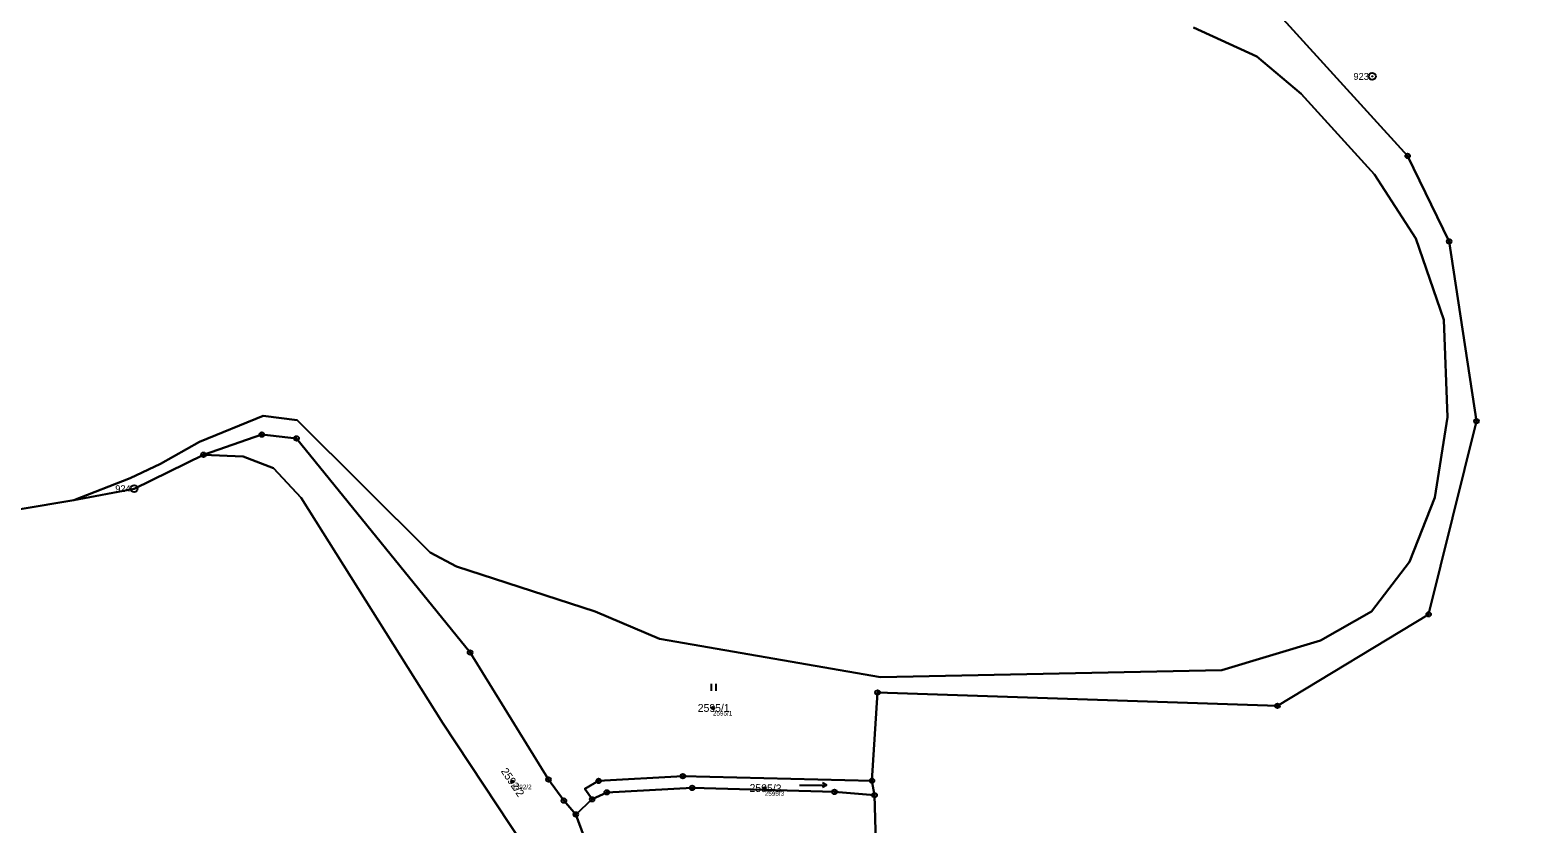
# Model space of a CAD drawing. Extents: x -761891 to -756141, y -1178507 to -1171885.
# Drawn here: x -760127.7 to -759799.1, y -1176263 to -1176090.1 of the extents above; entities that cross this region are included whole.
import ezdxf

# ---------------------------------------------------------------- set-up
doc = ezdxf.new("R2010")
doc.units = 0
for name, color, linetype in [('Definiční body', 7, 'Continuous'), ('Hranice parcel', 7, 'Continuous'), ('Parcelní čísla', 7, 'Continuous'), ('Polygon parcely', 7, 'Continuous'), ('Značky bodu BP', 7, 'Continuous'), ('Značky kultur', 7, 'Continuous')]:
    doc.layers.add(name, color=color, linetype=linetype)

msp = doc.modelspace()

# ---------------------------------------------------------------- linework, layer by layer
at = {"layer": 'Definiční body'}
for centre in [(-759978.91, -1176237.77), (-760022.64, -1176253.83), (-759967.61, -1176255.26)]:
    msp.add_circle(centre, 0.25, dxfattribs=at)
at = {"layer": 'Hranice parcel'}
for p, q in [((-759944.24, -1176253.64), (-759943.67, -1176256.78)), ((-760008.79, -1176260.97), (-760005.22, -1176257.68))]:
    msp.add_line(p, q, dxfattribs=at)
for points in [[(-759860.54, -1176081.1), (-759827.51, -1176117.48), (-759818.47, -1176136.11), (-759812.5, -1176175.28), (-759822.93, -1176217.38), (-759855.89, -1176237.32), (-759943.02, -1176234.41), (-759944.24, -1176253.64)], [(-760118.18, -1176192.52), (-760105.9, -1176187.72), (-760099.31, -1176184.56), (-760090.82, -1176179.76), (-760076.9, -1176174.09), (-760069.52, -1176175.08), (-760040.55, -1176203.9), (-760034.78, -1176206.95), (-760004.57, -1176216.77), (-759990.55, -1176222.74), (-759942.37, -1176231.09), (-759868.02, -1176229.52), (-759846.49, -1176223.08), (-759835.37, -1176216.72), (-759827.11, -1176205.96), (-759821.57, -1176191.88), (-759818.81, -1176174.41), (-759819.63, -1176153.18), (-759825.75, -1176135.49), (-759834.72, -1176121.49), (-759850.72, -1176103.96), (-759860.35, -1176095.8), (-759874.18, -1176089.51)], [(-760357.48, -1176127.31), (-760346.36, -1176129.35), (-760323.72, -1176138.12), (-760309.47, -1176144.4), (-760295.03, -1176155.81), (-760277.96, -1176171.31), (-760250.57, -1176183.98), (-760176.21, -1176195.59), (-760141.19, -1176196.35), (-760118.18, -1176192.52)], [(-760089.93, -1176182.59), (-760077.22, -1176178.21), (-760069.63, -1176179.04), (-760031.82, -1176225.68), (-760014.74, -1176253.36), (-760011.37, -1176257.97), (-760008.79, -1176260.97)], [(-760118.18, -1176192.52), (-760105.05, -1176189.99), (-760089.93, -1176182.59)], [(-759979.91, -1176381.92), (-759983.69, -1176376.99), (-759979.32, -1176373.93), (-759972.48, -1176362.97), (-759973.41, -1176352.61), (-759975.69, -1176343.97), (-759980.17, -1176333.35), (-760002.48, -1176294.46), (-760037.75, -1176241.12), (-760068.67, -1176191.98), (-760074.7, -1176185.53), (-760081.29, -1176183.01), (-760089.93, -1176182.59)], [(-760005.22, -1176257.68), (-760006.81, -1176255.4), (-760003.81, -1176253.68), (-759985.45, -1176252.65), (-759944.24, -1176253.64)], [(-760005.22, -1176257.68), (-760002.05, -1176256.17), (-759983.44, -1176255.2), (-759952.4, -1176256.08), (-759943.67, -1176256.78)], [(-759943.67, -1176256.78), (-759943.07, -1176279.84), (-759911.83, -1176285.7)], [(-759989.52, -1176288.21), (-759995.05, -1176285.46), (-760004.16, -1176269.57), (-760007.06, -1176265.75), (-760008.79, -1176260.97)]]:
    msp.add_lwpolyline(points, dxfattribs=at)
at = {"layer": 'Polygon parcely'}
for points in [[(-759793.45, -1176287.21), (-759732.47, -1176199.81), (-759672.16, -1176113.37), (-759674.01, -1176106.12), (-759683.03, -1176096.6), (-759698.51, -1176090.48), (-759752.37, -1176074.92), (-759777.26, -1176068.95), (-759796.99, -1176060.22), (-759818.71, -1176056.82), (-759850.16, -1176060.19), (-759858.19, -1176061.05), (-759866.59, -1176066.51), (-759860.54, -1176081.1), (-759827.51, -1176117.48), (-759818.47, -1176136.11), (-759812.5, -1176175.28), (-759822.93, -1176217.38), (-759855.89, -1176237.32), (-759943.02, -1176234.41), (-759944.24, -1176253.64), (-759943.67, -1176256.78), (-759943.07, -1176279.84)], [(-759874.18, -1176089.51), (-759860.35, -1176095.8), (-759850.72, -1176103.96), (-759834.72, -1176121.49), (-759825.75, -1176135.49), (-759819.63, -1176153.18), (-759818.81, -1176174.41), (-759821.57, -1176191.88), (-759827.11, -1176205.96), (-759835.37, -1176216.72), (-759846.49, -1176223.08), (-759868.02, -1176229.52), (-759942.37, -1176231.09), (-759990.55, -1176222.74), (-760004.57, -1176216.77), (-760034.78, -1176206.95), (-760040.55, -1176203.9), (-760069.52, -1176175.08), (-760076.9, -1176174.09), (-760090.82, -1176179.76), (-760099.31, -1176184.56), (-760105.9, -1176187.72), (-760118.18, -1176192.52), (-760105.05, -1176189.99), (-760089.93, -1176182.59), (-760077.22, -1176178.21), (-760069.63, -1176179.04), (-760031.82, -1176225.68), (-760014.74, -1176253.36), (-760011.37, -1176257.97), (-760008.79, -1176260.97), (-760005.22, -1176257.68), (-760006.81, -1176255.4), (-760003.81, -1176253.68), (-759985.45, -1176252.65), (-759944.24, -1176253.64), (-759943.02, -1176234.41), (-759855.89, -1176237.32), (-759822.93, -1176217.38), (-759812.5, -1176175.28), (-759818.47, -1176136.11), (-759827.51, -1176117.48), (-759860.54, -1176081.1)], [(-760141.19, -1176196.35), (-760118.18, -1176192.52), (-760105.9, -1176187.72), (-760099.31, -1176184.56), (-760090.82, -1176179.76), (-760076.9, -1176174.09), (-760069.52, -1176175.08), (-760040.55, -1176203.9), (-760034.78, -1176206.95), (-760004.57, -1176216.77), (-759990.55, -1176222.74), (-759942.37, -1176231.09), (-759868.02, -1176229.52), (-759846.49, -1176223.08), (-759835.37, -1176216.72), (-759827.11, -1176205.96), (-759821.57, -1176191.88), (-759818.81, -1176174.41), (-759819.63, -1176153.18), (-759825.75, -1176135.49), (-759834.72, -1176121.49), (-759850.72, -1176103.96), (-759860.35, -1176095.8), (-759874.18, -1176089.51)], [(-760007.06, -1176265.75), (-760008.79, -1176260.97), (-760011.37, -1176257.97), (-760014.74, -1176253.36), (-760031.82, -1176225.68), (-760069.63, -1176179.04), (-760077.22, -1176178.21), (-760089.93, -1176182.59), (-760081.29, -1176183.01), (-760074.7, -1176185.53), (-760068.67, -1176191.98), (-760037.75, -1176241.12), (-760002.48, -1176294.46)], [(-760002.48, -1176294.46), (-760037.75, -1176241.12), (-760068.67, -1176191.98), (-760074.7, -1176185.53), (-760081.29, -1176183.01), (-760089.93, -1176182.59), (-760105.05, -1176189.99), (-760118.18, -1176192.52), (-760141.19, -1176196.35)]]:
    msp.add_lwpolyline(points, dxfattribs=at)
for points in [[(-760002.05, -1176256.17), (-759983.44, -1176255.2), (-759952.4, -1176256.08), (-759943.67, -1176256.78), (-759944.24, -1176253.64), (-759985.45, -1176252.65), (-760003.81, -1176253.68), (-760006.81, -1176255.4), (-760005.22, -1176257.68)], [(-759989.52, -1176288.21), (-759922.51, -1176317.76), (-759911.83, -1176285.7), (-759943.07, -1176279.84), (-759943.67, -1176256.78), (-759952.4, -1176256.08), (-759983.44, -1176255.2), (-760002.05, -1176256.17), (-760005.22, -1176257.68), (-760008.79, -1176260.97), (-760007.06, -1176265.75), (-760004.16, -1176269.57), (-759995.05, -1176285.46)]]:
    msp.add_lwpolyline(points, close=True, dxfattribs=at)
at = {"layer": 'Značky bodu BP'}
for centre, radius in [((-759835.21, -1176100.15), 0.75), ((-759835.21, -1176100.15), 0.03), ((-759827.51, -1176117.48), 0.5), ((-759827.51, -1176117.48), 0.0303), ((-759818.47, -1176136.11), 0.5), ((-759818.47, -1176136.11), 0.0303), ((-759812.5, -1176175.28), 0.5), ((-759812.5, -1176175.28), 0.0303), ((-760077.22, -1176178.21), 0.5), ((-760077.22, -1176178.21), 0.0303), ((-760069.63, -1176179.04), 0.5), ((-760069.63, -1176179.04), 0.0303), ((-760089.93, -1176182.59), 0.5), ((-760089.93, -1176182.59), 0.0303), ((-760105.05, -1176189.99), 0.75), ((-760105.05, -1176189.99), 0.03), ((-759822.93, -1176217.38), 0.5), ((-759822.93, -1176217.38), 0.0303), ((-760031.82, -1176225.68), 0.5), ((-760031.82, -1176225.68), 0.0303), ((-759943.02, -1176234.41), 0.5), ((-759943.02, -1176234.41), 0.0303), ((-759855.89, -1176237.32), 0.5), ((-759855.89, -1176237.32), 0.0303), ((-760014.74, -1176253.36), 0.5), ((-760014.74, -1176253.36), 0.0303), ((-760003.81, -1176253.68), 0.5), ((-760003.81, -1176253.68), 0.0303), ((-759985.45, -1176252.65), 0.5), ((-759985.45, -1176252.65), 0.0303), ((-759944.24, -1176253.64), 0.5), ((-759944.24, -1176253.64), 0.0303), ((-760011.37, -1176257.97), 0.5), ((-760011.37, -1176257.97), 0.0303), ((-760005.22, -1176257.68), 0.5), ((-760005.22, -1176257.68), 0.0303), ((-760002.05, -1176256.17), 0.5), ((-760002.05, -1176256.17), 0.0303), ((-759983.44, -1176255.2), 0.5), ((-759983.44, -1176255.2), 0.0303), ((-759952.4, -1176256.08), 0.5), ((-759952.4, -1176256.08), 0.0303), ((-759943.67, -1176256.78), 0.5), ((-759943.67, -1176256.78), 0.0303), ((-760008.79, -1176260.97), 0.5), ((-760008.79, -1176260.97), 0.0303)]:
    msp.add_circle(centre, radius, dxfattribs=at)
at = {"layer": 'Značky kultur'}
for p, q in [((-759979.23, -1176234.03), (-759979.23, -1176232.53)), ((-759978.23, -1176234.03), (-759978.23, -1176232.53)), ((-759960.07, -1176254.62), (-759954.07, -1176254.62)), ((-759954.07, -1176254.62), (-759955.05, -1176254.12)), ((-759954.07, -1176254.62), (-759955.05, -1176255.12))]:
    msp.add_line(p, q, dxfattribs=at)

# ---------------------------------------------------------------- texts
at = {"layer": 'Definiční body'}
for s, p in [('2595/1', (-759978.91, -1176239.43)), ('2592/2', (-760022.64, -1176255.49)), ('2595/3', (-759967.61, -1176256.92))]:
    msp.add_text(s, height=1, dxfattribs=at).set_placement(p)
at = {"layer": 'Parcelní čísla'}
msp.add_text('2595/1', height=1.7, dxfattribs=at).set_placement((-759982.21, -1176238.62))
for s, rotation, p in [('2592/2', 304, (-760025.19, -1176251.56)), ('2595/3', 359, (-759970.93, -1176256.05))]:
    msp.add_text(s, height=1.7, rotation=rotation, dxfattribs=at).set_placement(p)
at = {"layer": 'Značky bodu BP'}
for s, p in [('923', (-759839.31, -1176100.9)), ('924', (-760109.15, -1176190.74))]:
    msp.add_text(s, height=1.5, dxfattribs=at).set_placement(p)

doc.saveas('drawing.dxf')
